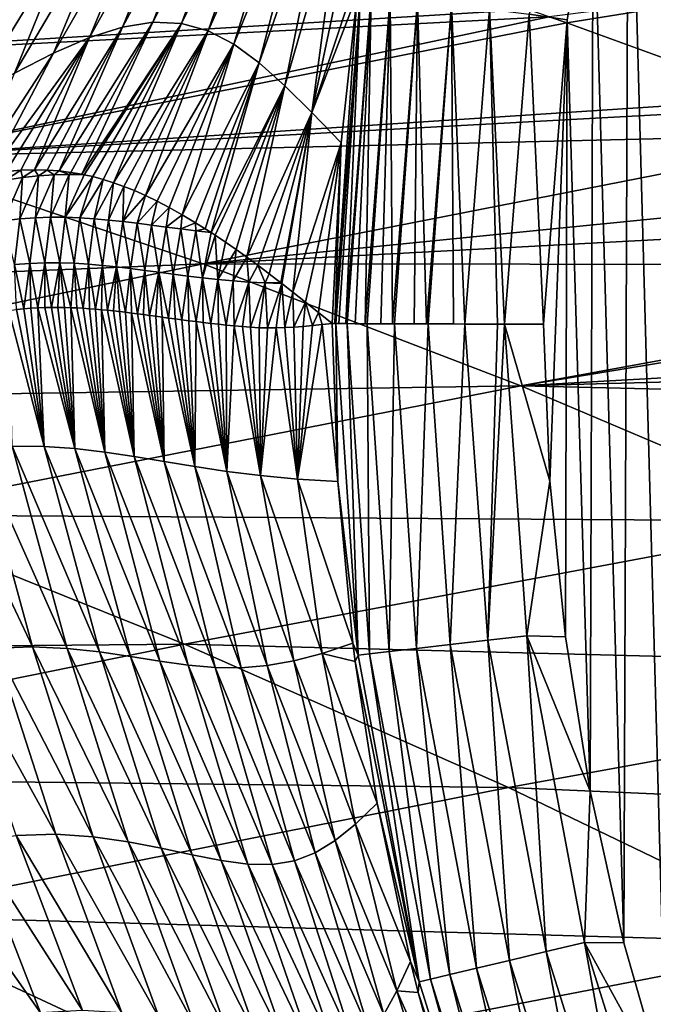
# Model space of a CAD drawing. Header units: metres. Extents: x -92 to 264, y -100 to 50.
# Tile 571 of 721: x 185.49 to 188.49, y 15.3 to 19.95. Entities that reach past the tile are written whole.
import ezdxf

# ---------------------------------------------------------------- set-up
doc = ezdxf.new("R2010")
doc.units = ezdxf.units.M
doc.layers.add('solid_21062050_01', color=7, linetype='CONTINUOUS')

msp = doc.modelspace()

# ---------------------------------------------------------------- linework, layer by layer
at = {"layer": 'solid_21062050_01'}
for points in [[(188.547287, 14.881874), (188.36734, 21.388601), (188.577286, 22.103117)], [(188.345901, 15.585432), (188.20108, 20.667492), (188.36734, 21.388601)], [(188.345901, 15.585432), (188.36734, 21.388601), (188.547287, 14.881874)], [(186.618347, 20.90155, 45.842186), (186.254791, 19.927977, 40.49622), (186.120438, 19.933109, 46.076424)], [(186.48201, 20.851561, 51.124161), (186.618347, 20.90155, 45.842186), (186.120438, 19.933109, 46.076424)], [(186.733261, 20.913023, 40.277367), (186.381134, 19.893011, 34.587746), (186.254791, 19.927977, 40.49622)], [(186.618347, 20.90155, 45.842186), (186.733261, 20.913023, 40.277367), (186.254791, 19.927977, 40.49622)], [(186.733261, 20.913023, 40.277367), (186.826492, 20.882294, 34.395172), (186.381134, 19.893011, 34.587746)], [(186.826492, 20.882294, 34.395172), (186.502426, 19.82984, 28.36487), (186.381134, 19.893011, 34.587746)], [(186.826492, 20.882294, 34.395172), (186.901062, 20.811296, 28.209461), (186.502426, 19.82984, 28.36487)], [(186.48201, 20.851561, 51.124161), (186.120438, 19.933109, 46.076424), (185.976151, 19.910063, 51.367722)], [(186.324982, 20.767456, 56.163952), (186.48201, 20.851561, 51.124161), (185.976151, 19.910063, 51.367722)], [(186.901062, 20.811296, 28.209461), (186.622131, 19.741854, 21.869871), (186.502426, 19.82984, 28.36487)], [(186.901062, 20.811296, 28.209461), (186.961639, 20.704645, 21.757076), (186.622131, 19.741854, 21.869871)], [(186.324982, 20.767456, 56.163952), (185.976151, 19.910063, 51.367722), (185.820114, 19.860861, 56.415329)], [(186.147964, 20.653635, 61.00222), (186.324982, 20.767456, 56.163952), (185.820114, 19.860861, 56.415329)], [(186.961639, 20.704645, 21.757076), (186.74382, 19.632593, 15.140623), (186.622131, 19.741854, 21.869871)], [(186.961639, 20.704645, 21.757076), (187.012924, 20.567083, 15.070528), (186.74382, 19.632593, 15.140623)], [(186.147964, 20.653635, 61.00222), (185.820114, 19.860861, 56.415329), (185.650558, 19.787523, 61.26445)], [(185.951477, 20.514454, 65.677864), (186.147964, 20.653635, 61.00222), (185.650558, 19.787523, 61.26445)], [(188.20108, 20.667492), (188.078934, 19.944092), (187.898178, 19.97146, 0.016852)], [(188.186493, 16.302036), (188.078934, 19.944092), (188.20108, 20.667492)], [(188.186493, 16.302036), (188.20108, 20.667492), (188.345901, 15.585432)], [(185.647614, 20.6304, 79.166626), (185.216797, 19.980898, 78.830719), (184.910339, 19.775606, 82.925835)], [(185.333984, 20.39488, 83.2397), (185.647614, 20.6304, 79.166626), (184.910339, 19.775606, 82.925835)], [(187.012924, 20.567083, 15.070528), (186.871582, 19.506577, 8.180588), (186.74382, 19.632593, 15.140623)], [(187.012924, 20.567083, 15.070528), (187.060135, 20.404207, 8.151551), (186.871582, 19.506577, 8.180588)], [(185.951477, 20.514454, 65.677864), (185.650558, 19.787523, 61.26445), (185.465332, 19.691996, 65.957581)], [(185.733414, 20.353689, 70.207298), (185.951477, 20.514454, 65.677864), (185.465332, 19.691996, 65.957581)], [(183.375427, 19.719519, 136.73468), (186.498962, 20.432919, 135.601074), (181.895737, 20.046913, 133.157913)], [(183.375427, 19.719519, 136.73468), (186.651291, 20.388449, 135.965698), (186.498962, 20.432919, 135.601074)], [(183.375427, 19.719519, 136.73468), (187.148163, 20.236988, 137.153961), (186.651291, 20.388449, 135.965698)], [(187.060135, 20.404207, 8.151551), (187.108459, 20.220497, 0.989182), (186.871582, 19.506577, 8.180588)], [(185.733414, 20.353689, 70.207298), (185.465332, 19.691996, 65.957581), (185.259338, 19.575508, 70.510826)], [(185.489838, 20.174713, 74.5914), (185.733414, 20.353689, 70.207298), (185.259338, 19.575508, 70.510826)], [(183.375427, 19.719519, 136.73468), (187.892395, 19.993696, 138.925323), (187.148163, 20.236988, 137.153961)], [(187.108459, 20.220497, 0.989182), (187.086166, 20.064489, 0.987416), (186.871582, 19.506577, 8.180588)], [(189.20813, 20.112938, 139.144821), (187.993256, 19.959232, 139.164856), (188.076401, 19.930557, 139.362259)], [(189.20813, 20.112938, 139.144821), (188.076401, 19.930557, 139.362259), (189.063828, 19.571321, 141.706161)], [(187.086166, 20.064489, 0.987416), (187.009247, 19.363302, 0.978705), (186.871582, 19.506577, 8.180588)], [(187.100723, 20.071655, 0.83609), (186.980377, 18.510235, 0.834242), (187.086166, 20.064489, 0.987416)], [(186.984604, 18.510166, 0.810785), (186.980377, 18.510235, 0.834242), (187.100723, 20.071655, 0.83609)], [(186.980377, 18.510235, 0.834242), (187.009247, 19.363302, 0.978705), (187.086166, 20.064489, 0.987416)], [(186.998428, 18.509939, 0.749486), (186.984604, 18.510166, 0.810785), (187.100723, 20.071655, 0.83609)], [(187.03154, 18.50972, 0.645367), (186.998428, 18.509939, 0.749486), (187.100723, 20.071655, 0.83609)], [(187.151337, 20.065168, 0.646539), (187.03154, 18.50972, 0.645367), (187.100723, 20.071655, 0.83609)], [(187.039124, 18.509699, 0.625974), (187.03154, 18.50972, 0.645367), (187.151337, 20.065168, 0.646539)], [(187.076233, 18.509628, 0.544652), (187.039124, 18.509699, 0.625974), (187.151337, 20.065168, 0.646539)], [(187.122986, 18.509567, 0.462972), (187.076233, 18.509628, 0.544652), (187.151337, 20.065168, 0.646539)], [(187.242218, 20.053841, 0.463469), (187.122986, 18.509567, 0.462972), (187.151337, 20.065168, 0.646539)], [(187.132385, 18.50955, 0.448497), (187.122986, 18.509567, 0.462972), (187.242218, 20.053841, 0.463469)], [(187.196823, 18.509422, 0.361639), (187.132385, 18.50955, 0.448497), (187.242218, 20.053841, 0.463469)], [(187.252701, 18.509279, 0.299722), (187.196823, 18.509422, 0.361639), (187.242218, 20.053841, 0.463469)], [(187.371292, 20.037785, 0.299669), (187.252701, 18.509279, 0.299722), (187.242218, 20.053841, 0.463469)], [(187.262115, 18.509251, 0.290242), (187.252701, 18.509279, 0.299722), (187.371292, 20.037785, 0.299669)], [(187.354355, 18.508919, 0.209313), (187.262115, 18.509251, 0.290242), (187.371292, 20.037785, 0.299669)], [(187.413528, 18.508671, 0.166854), (187.354355, 18.508919, 0.209313), (187.371292, 20.037785, 0.299669)], [(187.531326, 20.017693, 0.166514), (187.413528, 18.508671, 0.166854), (187.371292, 20.037785, 0.299669)], [(187.421417, 18.508636, 0.161667), (187.413528, 18.508671, 0.166854), (187.531326, 20.017693, 0.166514)], [(187.541321, 18.508101, 0.094929), (187.421417, 18.508636, 0.161667), (187.531326, 20.017693, 0.166514)], [(187.594299, 18.507866, 0.071882), (187.541321, 18.508101, 0.094929), (187.531326, 20.017693, 0.166514)], [(187.711166, 19.995001, 0.071483), (187.594299, 18.507866, 0.071882), (187.531326, 20.017693, 0.166514)], [(183.375427, 19.719519, 136.73468), (187.993256, 19.959232, 139.164856), (187.892395, 19.993696, 138.925323)], [(183.375427, 19.719519, 136.73468), (184.862762, 19.29702, 140.288559), (187.993256, 19.959232, 139.164856)], [(184.862762, 19.29702, 140.288559), (188.076401, 19.930557, 139.362259), (187.993256, 19.959232, 139.164856)], [(187.748749, 18.507221, 0.024018), (187.594299, 18.507866, 0.071882), (187.711166, 19.995001, 0.071483)], [(187.782669, 18.507093, 0.017063), (187.748749, 18.507221, 0.024018), (187.711166, 19.995001, 0.071483)], [(187.898178, 19.97146, 0.016852), (187.782669, 18.507093, 0.017063), (187.711166, 19.995001, 0.071483)], [(187.966629, 18.506527), (187.782669, 18.507093, 0.017063), (187.898178, 19.97146, 0.016852)], [(188.078934, 19.944092), (187.966629, 18.506527), (187.898178, 19.97146, 0.016852)], [(184.862762, 19.29702, 140.288559), (189.063828, 19.571321, 141.706161), (188.076401, 19.930557, 139.362259)], [(185.560928, 19.236334, 54.204613), (185.820114, 19.860861, 56.415329), (185.976151, 19.910063, 51.367722)], [(185.620636, 19.235113, 52.072411), (185.560928, 19.236334, 54.204613), (185.976151, 19.910063, 51.367722)], [(185.677505, 19.230944, 49.978958), (185.620636, 19.235113, 52.072411), (185.976151, 19.910063, 51.367722)], [(185.677505, 19.230944, 49.978958), (185.976151, 19.910063, 51.367722), (186.120438, 19.933109, 46.076424)], [(185.731949, 19.224255, 47.924313), (185.677505, 19.230944, 49.978958), (186.120438, 19.933109, 46.076424)], [(185.784546, 19.21516, 45.895027), (185.731949, 19.224255, 47.924313), (186.120438, 19.933109, 46.076424)], [(185.784546, 19.21516, 45.895027), (186.120438, 19.933109, 46.076424), (186.254791, 19.927977, 40.49622)], [(185.795654, 19.212927, 45.461704), (185.784546, 19.21516, 45.895027), (186.254791, 19.927977, 40.49622)], [(185.835587, 19.203941, 43.8909), (185.795654, 19.212927, 45.461704), (186.254791, 19.927977, 40.49622)], [(185.8853, 19.190657, 41.90847), (185.835587, 19.203941, 43.8909), (186.254791, 19.927977, 40.49622)], [(185.934326, 19.175354, 39.929218), (185.8853, 19.190657, 41.90847), (186.254791, 19.927977, 40.49622)], [(185.934326, 19.175354, 39.929218), (186.254791, 19.927977, 40.49622), (186.381134, 19.893011, 34.587746)], [(187.996155, 17.766424), (187.966629, 18.506527), (188.078934, 19.944092)], [(187.996155, 17.766424), (188.078934, 19.944092), (188.069687, 17.029999)], [(188.069687, 17.029999), (188.078934, 19.944092), (188.186493, 16.302036)], [(185.34993, 19.215731, 61.14072), (185.650558, 19.787523, 61.26445), (185.820114, 19.860861, 56.415329)], [(185.427124, 19.227734, 58.717632), (185.34993, 19.215731, 61.14072), (185.820114, 19.860861, 56.415329)], [(185.496674, 19.234148, 56.41946), (185.427124, 19.227734, 58.717632), (185.820114, 19.860861, 56.415329)], [(185.560928, 19.236334, 54.204613), (185.496674, 19.234148, 56.41946), (185.820114, 19.860861, 56.415329)], [(185.983429, 19.157862, 37.927628), (185.934326, 19.175354, 39.929218), (186.381134, 19.893011, 34.587746)], [(186.033524, 19.137823, 35.870304), (185.983429, 19.157862, 37.927628), (186.381134, 19.893011, 34.587746)], [(186.085632, 19.114834, 33.721828), (186.033524, 19.137823, 35.870304), (186.381134, 19.893011, 34.587746)], [(186.085632, 19.114834, 33.721828), (186.381134, 19.893011, 34.587746), (186.502426, 19.82984, 28.36487)], [(186.140045, 19.088469, 31.473463), (186.085632, 19.114834, 33.721828), (186.502426, 19.82984, 28.36487)], [(186.197205, 19.058542, 29.117239), (186.140045, 19.088469, 31.473463), (186.502426, 19.82984, 28.36487)], [(186.257721, 19.024405, 26.635065), (186.197205, 19.058542, 29.117239), (186.502426, 19.82984, 28.36487)], [(186.257721, 19.024405, 26.635065), (186.502426, 19.82984, 28.36487), (186.622131, 19.741854, 21.869871)], [(185.264999, 19.197317, 63.657814), (185.465332, 19.691996, 65.957581), (185.650558, 19.787523, 61.26445)], [(185.34993, 19.215731, 61.14072), (185.264999, 19.197317, 63.657814), (185.650558, 19.787523, 61.26445)], [(186.32222, 18.985935, 24.018795), (186.257721, 19.024405, 26.635065), (186.622131, 19.741854, 21.869871)], [(186.367294, 18.957617, 22.210741), (186.32222, 18.985935, 24.018795), (186.622131, 19.741854, 21.869871)], [(186.395172, 18.93976, 21.103685), (186.367294, 18.957617, 22.210741), (186.622131, 19.741854, 21.869871)], [(186.395172, 18.93976, 21.103685), (186.622131, 19.741854, 21.869871), (186.74382, 19.632593, 15.140623)], [(186.414551, 18.927223, 20.340452), (186.395172, 18.93976, 21.103685), (186.74382, 19.632593, 15.140623)], [(186.463516, 18.894737, 18.430666), (186.414551, 18.927223, 20.340452), (186.74382, 19.632593, 15.140623)], [(186.51329, 18.860184, 16.515982), (186.463516, 18.894737, 18.430666), (186.74382, 19.632593, 15.140623)], [(186.564377, 18.823952, 14.588161), (186.51329, 18.860184, 16.515982), (186.74382, 19.632593, 15.140623)], [(186.564377, 18.823952, 14.588161), (186.74382, 19.632593, 15.140623), (186.871582, 19.506577, 8.180588)], [(184.862762, 19.29702, 140.288559), (189.165894, 19.532352, 141.948013), (189.063828, 19.571321, 141.706161)], [(184.862762, 19.29702, 140.288559), (189.489456, 19.406891, 142.71286), (189.165894, 19.532352, 141.948013)], [(186.61673, 18.785698, 12.651863), (186.564377, 18.823952, 14.588161), (186.871582, 19.506577, 8.180588)], [(186.670181, 18.745285, 10.717785), (186.61673, 18.785698, 12.651863), (186.871582, 19.506577, 8.180588)], [(186.725128, 18.703268, 8.783538), (186.670181, 18.745285, 10.717785), (186.871582, 19.506577, 8.180588)], [(186.729507, 18.699886, 8.631876), (186.725128, 18.703268, 8.783538), (186.871582, 19.506577, 8.180588)], [(186.781876, 18.658785, 6.842844), (186.729507, 18.699886, 8.631876), (186.871582, 19.506577, 8.180588)], [(186.781876, 18.658785, 6.842844), (186.871582, 19.506577, 8.180588), (187.009247, 19.363302, 0.978705)], [(184.862762, 19.29702, 140.288559), (186.357391, 18.791882, 143.82843), (189.489456, 19.406891, 142.71286)], [(186.357391, 18.791882, 143.82843), (190.093918, 19.165491, 144.131592), (189.489456, 19.406891, 142.71286)], [(186.840866, 18.611391, 4.891948), (186.781876, 18.658785, 6.842844), (187.009247, 19.363302, 0.978705)], [(186.902466, 18.561813, 2.933016), (186.840866, 18.611391, 4.891948), (187.009247, 19.363302, 0.978705)], [(186.902466, 18.561813, 2.933016), (187.009247, 19.363302, 0.978705), (186.967117, 18.510395, 0.966253)], [(186.980377, 18.510235, 0.834242), (186.967117, 18.510395, 0.966253), (187.009247, 19.363302, 0.978705)], [(184.862762, 19.29702, 140.288559), (181.751373, 18.603123, 141.382111), (186.357391, 18.791882, 143.82843)], [(185.423965, 19.186762, 58.152355), (185.427124, 19.227734, 58.717632), (185.496674, 19.234148, 56.41946)], [(185.503281, 19.199495, 55.614738), (185.423965, 19.186762, 58.152355), (185.496674, 19.234148, 56.41946)], [(185.491135, 19.004211, 53.838932), (185.503281, 19.199495, 55.614738), (185.579468, 19.207857, 53.077015)], [(185.564728, 19.00997, 51.320606), (185.491135, 19.004211, 53.838932), (185.579468, 19.207857, 53.077015)], [(185.503281, 19.199495, 55.614738), (185.496674, 19.234148, 56.41946), (185.560928, 19.236334, 54.204613)], [(185.579468, 19.207857, 53.077015), (185.503281, 19.199495, 55.614738), (185.560928, 19.236334, 54.204613)], [(185.579468, 19.207857, 53.077015), (185.560928, 19.236334, 54.204613), (185.620636, 19.235113, 52.072411)], [(185.564728, 19.00997, 51.320606), (185.579468, 19.207857, 53.077015), (185.653183, 19.212515, 50.5392)], [(185.636261, 19.012499, 48.802162), (185.564728, 19.00997, 51.320606), (185.653183, 19.212515, 50.5392)], [(185.653183, 19.212515, 50.5392), (185.579468, 19.207857, 53.077015), (185.620636, 19.235113, 52.072411)], [(185.653183, 19.212515, 50.5392), (185.620636, 19.235113, 52.072411), (185.677505, 19.230944, 49.978958)], [(185.636261, 19.012499, 48.802162), (185.653183, 19.212515, 50.5392), (185.725067, 19.214037, 48.00132)], [(185.706238, 19.012278, 46.283627), (185.636261, 19.012499, 48.802162), (185.725067, 19.214037, 48.00132)], [(185.725067, 19.214037, 48.00132), (185.653183, 19.212515, 50.5392), (185.677505, 19.230944, 49.978958)], [(185.725067, 19.214037, 48.00132), (185.677505, 19.230944, 49.978958), (185.731949, 19.224255, 47.924313)], [(185.706238, 19.012278, 46.283627), (185.725067, 19.214037, 48.00132), (185.795654, 19.212927, 45.461704)], [(185.706238, 19.012278, 46.283627), (185.795654, 19.212927, 45.461704), (185.835587, 19.203941, 43.8909)], [(185.725067, 19.214037, 48.00132), (185.731949, 19.224255, 47.924313), (185.784546, 19.21516, 45.895027)], [(185.725067, 19.214037, 48.00132), (185.784546, 19.21516, 45.895027), (185.795654, 19.212927, 45.461704)], [(185.414886, 18.994638, 56.357105), (185.423965, 19.186762, 58.152355), (185.503281, 19.199495, 55.614738)], [(185.491135, 19.004211, 53.838932), (185.414886, 18.994638, 56.357105), (185.503281, 19.199495, 55.614738)], [(185.77507, 19.009714, 43.765022), (185.706238, 19.012278, 46.283627), (185.835587, 19.203941, 43.8909)], [(185.77507, 19.009714, 43.765022), (185.835587, 19.203941, 43.8909), (185.8853, 19.190657, 41.90847)], [(185.843109, 19.005211, 41.246368), (185.77507, 19.009714, 43.765022), (185.8853, 19.190657, 41.90847)], [(185.843109, 19.005211, 41.246368), (185.8853, 19.190657, 41.90847), (185.934326, 19.175354, 39.929218)], [(185.910736, 18.999163, 38.727676), (185.843109, 19.005211, 41.246368), (185.934326, 19.175354, 39.929218)], [(185.910736, 18.999163, 38.727676), (185.934326, 19.175354, 39.929218), (185.983429, 19.157862, 37.927628)], [(186.357391, 18.791882, 143.82843), (190.46846, 19.011034, 145.00708), (190.093918, 19.165491, 144.131592)], [(185.978256, 18.991936, 36.208961), (185.910736, 18.999163, 38.727676), (185.983429, 19.157862, 37.927628)], [(185.978256, 18.991936, 36.208961), (185.983429, 19.157862, 37.927628), (186.033524, 19.137823, 35.870304)], [(185.978256, 18.991936, 36.208961), (186.033524, 19.137823, 35.870304), (186.085632, 19.114834, 33.721828)], [(186.045944, 18.983843, 33.690231), (185.978256, 18.991936, 36.208961), (186.085632, 19.114834, 33.721828)], [(186.045944, 18.983843, 33.690231), (186.085632, 19.114834, 33.721828), (186.140045, 19.088469, 31.473463)], [(186.114075, 18.975166, 31.171497), (186.045944, 18.983843, 33.690231), (186.140045, 19.088469, 31.473463)], [(186.114075, 18.975166, 31.171497), (186.140045, 19.088469, 31.473463), (186.197205, 19.058542, 29.117239)], [(186.182892, 18.966154, 28.652765), (186.114075, 18.975166, 31.171497), (186.197205, 19.058542, 29.117239)], [(186.182892, 18.966154, 28.652765), (186.197205, 19.058542, 29.117239), (186.257721, 19.024405, 26.635065)], [(186.252655, 18.957035, 26.134048), (186.182892, 18.966154, 28.652765), (186.257721, 19.024405, 26.635065)], [(186.252655, 18.957035, 26.134048), (186.257721, 19.024405, 26.635065), (186.32222, 18.985935, 24.018795)], [(185.465607, 18.788612, 53.925495), (185.414886, 18.994638, 56.357105), (185.491135, 19.004211, 53.838932)], [(185.538956, 18.794518, 51.409702), (185.465607, 18.788612, 53.925495), (185.491135, 19.004211, 53.838932)], [(185.538956, 18.794518, 51.409702), (185.491135, 19.004211, 53.838932), (185.564728, 19.00997, 51.320606)], [(185.610168, 18.797186, 48.893749), (185.538956, 18.794518, 51.409702), (185.564728, 19.00997, 51.320606)], [(185.610168, 18.797186, 48.893749), (185.564728, 19.00997, 51.320606), (185.636261, 19.012499, 48.802162)], [(185.679703, 18.797106, 46.377678), (185.610168, 18.797186, 48.893749), (185.636261, 19.012499, 48.802162)], [(185.679703, 18.797106, 46.377678), (185.636261, 19.012499, 48.802162), (185.706238, 19.012278, 46.283627)], [(185.747971, 18.794687, 43.8615), (185.679703, 18.797106, 46.377678), (185.706238, 19.012278, 46.283627)], [(185.747971, 18.794687, 43.8615), (185.706238, 19.012278, 46.283627), (185.77507, 19.009714, 43.765022)], [(185.815308, 18.790333, 41.345238), (185.747971, 18.794687, 43.8615), (185.77507, 19.009714, 43.765022)], [(185.815308, 18.790333, 41.345238), (185.77507, 19.009714, 43.765022), (185.843109, 19.005211, 41.246368)], [(185.88205, 18.784443, 38.828907), (185.815308, 18.790333, 41.345238), (185.843109, 19.005211, 41.246368)], [(185.88205, 18.784443, 38.828907), (185.843109, 19.005211, 41.246368), (185.910736, 18.999163, 38.727676)], [(185.948502, 18.777388, 36.312527), (185.88205, 18.784443, 38.828907), (185.910736, 18.999163, 38.727676)], [(185.948502, 18.777388, 36.312527), (185.910736, 18.999163, 38.727676), (185.978256, 18.991936, 36.208961)], [(186.014923, 18.769487, 33.796101), (185.948502, 18.777388, 36.312527), (185.978256, 18.991936, 36.208961)], [(186.014923, 18.769487, 33.796101), (185.978256, 18.991936, 36.208961), (186.045944, 18.983843, 33.690231)], [(186.081543, 18.761028, 31.279642), (186.014923, 18.769487, 33.796101), (186.045944, 18.983843, 33.690231)], [(186.081543, 18.761028, 31.279642), (186.045944, 18.983843, 33.690231), (186.114075, 18.975166, 31.171497)], [(186.148636, 18.752264, 28.763159), (186.081543, 18.761028, 31.279642), (186.114075, 18.975166, 31.171497)], [(186.148636, 18.752264, 28.763159), (186.114075, 18.975166, 31.171497), (186.182892, 18.966154, 28.652765)], [(186.323578, 18.948023, 23.615351), (186.252655, 18.957035, 26.134048), (186.32222, 18.985935, 24.018795)], [(186.323578, 18.948023, 23.615351), (186.32222, 18.985935, 24.018795), (186.367294, 18.957617, 22.210741)], [(186.357391, 18.791882, 143.82843), (190.990738, 18.787867, 146.232773), (190.46846, 19.011034, 145.00708)], [(186.216431, 18.743433, 26.246662), (186.148636, 18.752264, 28.763159), (186.182892, 18.966154, 28.652765)], [(186.216431, 18.743433, 26.246662), (186.182892, 18.966154, 28.652765), (186.252655, 18.957035, 26.134048)], [(186.285156, 18.734751, 23.730158), (186.216431, 18.743433, 26.246662), (186.252655, 18.957035, 26.134048)], [(186.285156, 18.734751, 23.730158), (186.252655, 18.957035, 26.134048), (186.323578, 18.948023, 23.615351)], [(186.355042, 18.726412, 21.213659), (186.285156, 18.734751, 23.730158), (186.323578, 18.948023, 23.615351)], [(186.323578, 18.948023, 23.615351), (186.367294, 18.957617, 22.210741), (186.395172, 18.93976, 21.103685)], [(186.355042, 18.726412, 21.213659), (186.323578, 18.948023, 23.615351), (186.395172, 18.93976, 21.103685)], [(186.355042, 18.726412, 21.213659), (186.395172, 18.93976, 21.103685), (186.414551, 18.927223, 20.340452)], [(186.426285, 18.718624, 18.697176), (186.355042, 18.726412, 21.213659), (186.414551, 18.927223, 20.340452)], [(186.426285, 18.718624, 18.697176), (186.414551, 18.927223, 20.340452), (186.463516, 18.894737, 18.430666)], [(186.426285, 18.718624, 18.697176), (186.463516, 18.894737, 18.430666), (186.51329, 18.860184, 16.515982)], [(186.49913, 18.711678, 16.180719), (186.426285, 18.718624, 18.697176), (186.51329, 18.860184, 16.515982)], [(186.49913, 18.711678, 16.180719), (186.51329, 18.860184, 16.515982), (186.564377, 18.823952, 14.588161)], [(181.751373, 18.603123, 141.382111), (183.239975, 18.145252, 144.921967), (186.357391, 18.791882, 143.82843)], [(186.357391, 18.791882, 143.82843), (183.239975, 18.145252, 144.921967), (187.859222, 18.215357, 147.363327)], [(185.538956, 18.794518, 51.409702), (185.509689, 18.579573, 53.229378), (185.465607, 18.788612, 53.925495)], [(185.465607, 18.788612, 53.925495), (185.509689, 18.579573, 53.229378), (185.475128, 18.576109, 54.400528)], [(185.538956, 18.794518, 51.409702), (185.543488, 18.582247, 52.066448), (185.509689, 18.579573, 53.229378)], [(185.610168, 18.797186, 48.893749), (185.576431, 18.584223, 50.915401), (185.538956, 18.794518, 51.409702)], [(185.538956, 18.794518, 51.409702), (185.576431, 18.584223, 50.915401), (185.543488, 18.582247, 52.066448)], [(185.610168, 18.797186, 48.893749), (185.608658, 18.58551, 49.773987), (185.576431, 18.584223, 50.915401)], [(185.610168, 18.797186, 48.893749), (185.640274, 18.586189, 48.640991), (185.608658, 18.58551, 49.773987)], [(185.679703, 18.797106, 46.377678), (185.640274, 18.586189, 48.640991), (185.610168, 18.797186, 48.893749)], [(185.679703, 18.797106, 46.377678), (185.67131, 18.586336, 47.515537), (185.640274, 18.586189, 48.640991)], [(185.679703, 18.797106, 46.377678), (185.701767, 18.585976, 46.399967), (185.67131, 18.586336, 47.515537)], [(185.679703, 18.797106, 46.377678), (185.73175, 18.585154, 45.292305), (185.701767, 18.585976, 46.399967)], [(185.747971, 18.794687, 43.8615), (185.73175, 18.585154, 45.292305), (185.679703, 18.797106, 46.377678)], [(185.747971, 18.794687, 43.8615), (185.761368, 18.583927, 44.188686), (185.73175, 18.585154, 45.292305)], [(185.747971, 18.794687, 43.8615), (185.79071, 18.582325, 43.087597), (185.761368, 18.583927, 44.188686)], [(185.815308, 18.790333, 41.345238), (185.79071, 18.582325, 43.087597), (185.747971, 18.794687, 43.8615)], [(185.815308, 18.790333, 41.345238), (185.819763, 18.580362, 41.991302), (185.79071, 18.582325, 43.087597)], [(185.815308, 18.790333, 41.345238), (185.848557, 18.578098, 40.898052), (185.819763, 18.580362, 41.991302)], [(185.88205, 18.784443, 38.828907), (185.848557, 18.578098, 40.898052), (185.815308, 18.790333, 41.345238)], [(186.357391, 18.791882, 143.82843), (187.859222, 18.215357, 147.363327), (190.990738, 18.787867, 146.232773)], [(186.573776, 18.705933, 13.664299), (186.49913, 18.711678, 16.180719), (186.564377, 18.823952, 14.588161)], [(186.573776, 18.705933, 13.664299), (186.564377, 18.823952, 14.588161), (186.61673, 18.785698, 12.651863)], [(187.859222, 18.215357, 147.363327), (191.086258, 18.746191, 146.457153), (190.990738, 18.787867, 146.232773)], [(185.88205, 18.784443, 38.828907), (185.877197, 18.575577, 39.80616), (185.848557, 18.578098, 40.898052)], [(185.88205, 18.784443, 38.828907), (185.90564, 18.572805, 38.717487), (185.877197, 18.575577, 39.80616)], [(185.948502, 18.777388, 36.312527), (185.90564, 18.572805, 38.717487), (185.88205, 18.784443, 38.828907)], [(185.948502, 18.777388, 36.312527), (185.933945, 18.569815, 37.630814), (185.90564, 18.572805, 38.717487)], [(185.948502, 18.777388, 36.312527), (185.962204, 18.566643, 36.543495), (185.933945, 18.569815, 37.630814)], [(185.948502, 18.777388, 36.312527), (185.990387, 18.563311, 35.457165), (185.962204, 18.566643, 36.543495)], [(186.014923, 18.769487, 33.796101), (185.990387, 18.563311, 35.457165), (185.948502, 18.777388, 36.312527)], [(186.014923, 18.769487, 33.796101), (186.018478, 18.559824, 34.373306), (185.990387, 18.563311, 35.457165)], [(186.014923, 18.769487, 33.796101), (186.046738, 18.55621, 33.282681), (186.018478, 18.559824, 34.373306)], [(186.081543, 18.761028, 31.279642), (186.046738, 18.55621, 33.282681), (186.014923, 18.769487, 33.796101)], [(186.081543, 18.761028, 31.279642), (186.075394, 18.552473, 32.176796), (186.046738, 18.55621, 33.282681)], [(186.081543, 18.761028, 31.279642), (186.104324, 18.548594, 31.061394), (186.075394, 18.552473, 32.176796)], [(186.148636, 18.752264, 28.763159), (186.104324, 18.548594, 31.061394), (186.081543, 18.761028, 31.279642)], [(186.148636, 18.752264, 28.763159), (186.133652, 18.544603, 29.93318), (186.104324, 18.548594, 31.061394)], [(186.148636, 18.752264, 28.763159), (186.163589, 18.540545, 28.784601), (186.133652, 18.544603, 29.93318)], [(186.148636, 18.752264, 28.763159), (186.194229, 18.536388, 27.612396), (186.163589, 18.540545, 28.784601)], [(186.216431, 18.743433, 26.246662), (186.194229, 18.536388, 27.612396), (186.148636, 18.752264, 28.763159)], [(186.216431, 18.743433, 26.246662), (186.22554, 18.53211, 26.419998), (186.194229, 18.536388, 27.612396)], [(186.216431, 18.743433, 26.246662), (186.257553, 18.527811, 25.20668), (186.22554, 18.53211, 26.419998)], [(186.285156, 18.734751, 23.730158), (186.257553, 18.527811, 25.20668), (186.216431, 18.743433, 26.246662)], [(186.650467, 18.701765, 11.14793), (186.573776, 18.705933, 13.664299), (186.61673, 18.785698, 12.651863)], [(186.650467, 18.701765, 11.14793), (186.61673, 18.785698, 12.651863), (186.670181, 18.745285, 10.717785)], [(186.650467, 18.701765, 11.14793), (186.670181, 18.745285, 10.717785), (186.725128, 18.703268, 8.783538)], [(187.859222, 18.215357, 147.363327), (191.782272, 18.436516, 148.086838), (191.086258, 18.746191, 146.457153)], [(186.285156, 18.734751, 23.730158), (186.290329, 18.523561, 23.971512), (186.257553, 18.527811, 25.20668)], [(186.285156, 18.734751, 23.730158), (186.323944, 18.519239, 22.713573), (186.290329, 18.523561, 23.971512)], [(186.355042, 18.726412, 21.213659), (186.323944, 18.519239, 22.713573), (186.285156, 18.734751, 23.730158)], [(186.355042, 18.726412, 21.213659), (186.358368, 18.51494, 21.434639), (186.323944, 18.519239, 22.713573)], [(186.355042, 18.726412, 21.213659), (186.393585, 18.510809, 20.137009), (186.358368, 18.51494, 21.434639)], [(186.426285, 18.718624, 18.697176), (186.393585, 18.510809, 20.137009), (186.355042, 18.726412, 21.213659)], [(186.426285, 18.718624, 18.697176), (186.429703, 18.506767, 18.818142), (186.393585, 18.510809, 20.137009)], [(186.426285, 18.718624, 18.697176), (186.466797, 18.502756, 17.478081), (186.429703, 18.506767, 18.818142)], [(186.49913, 18.711678, 16.180719), (186.466797, 18.502756, 17.478081), (186.426285, 18.718624, 18.697176)], [(186.49913, 18.711678, 16.180719), (186.504593, 18.499079, 16.126385), (186.466797, 18.502756, 17.478081)], [(186.573776, 18.705933, 13.664299), (186.504593, 18.499079, 16.126385), (186.49913, 18.711678, 16.180719)], [(186.573776, 18.705933, 13.664299), (186.542908, 18.495934, 14.771135), (186.504593, 18.499079, 16.126385)], [(186.573776, 18.705933, 13.664299), (186.58197, 18.492916, 13.407578), (186.542908, 18.495934, 14.771135)], [(186.650467, 18.701765, 11.14793), (186.58197, 18.492916, 13.407578), (186.573776, 18.705933, 13.664299)], [(186.650467, 18.701765, 11.14793), (186.621735, 18.490517, 12.037345), (186.58197, 18.492916, 13.407578)], [(186.650467, 18.701765, 11.14793), (186.662048, 18.489399, 10.664534), (186.621735, 18.490517, 12.037345)], [(186.650467, 18.701765, 11.14793), (186.725128, 18.703268, 8.783538), (186.729507, 18.699886, 8.631876)], [(186.650467, 18.701765, 11.14793), (186.729507, 18.699886, 8.631876), (186.662048, 18.489399, 10.664534)], [(186.729507, 18.699886, 8.631876), (186.702927, 18.489773, 9.291201), (186.662048, 18.489399, 10.664534)], [(186.729507, 18.699886, 8.631876), (186.744522, 18.491249, 7.915367), (186.702927, 18.489773, 9.291201)], [(186.781876, 18.658785, 6.842844), (186.744522, 18.491249, 7.915367), (186.729507, 18.699886, 8.631876)], [(186.781876, 18.658785, 6.842844), (186.786972, 18.493641, 6.535464), (186.744522, 18.491249, 7.915367)], [(186.840866, 18.611391, 4.891948), (186.786972, 18.493641, 6.535464), (186.781876, 18.658785, 6.842844)], [(186.840866, 18.611391, 4.891948), (186.830399, 18.496786, 5.150126), (186.786972, 18.493641, 6.535464)], [(186.840866, 18.611391, 4.891948), (186.874847, 18.500664, 3.759993), (186.830399, 18.496786, 5.150126)], [(186.902466, 18.561813, 2.933016), (186.874847, 18.500664, 3.759993), (186.840866, 18.611391, 4.891948)], [(185.43988, 18.57173, 55.574432), (185.475128, 18.576109, 54.400528), (185.606018, 17.930281, 55.103306)], [(185.43988, 18.57173, 55.574432), (185.606018, 17.930281, 55.103306), (185.454926, 17.930387, 59.76545)], [(185.475128, 18.576109, 54.400528), (185.509689, 18.579573, 53.229378), (185.606018, 17.930281, 55.103306)], [(185.509689, 18.579573, 53.229378), (185.543488, 18.582247, 52.066448), (185.606018, 17.930281, 55.103306)], [(185.543488, 18.582247, 52.066448), (185.576431, 18.584223, 50.915401), (185.606018, 17.930281, 55.103306)], [(185.576431, 18.584223, 50.915401), (185.608658, 18.58551, 49.773987), (185.750931, 17.920406, 50.240761)], [(185.576431, 18.584223, 50.915401), (185.750931, 17.920406, 50.240761), (185.606018, 17.930281, 55.103306)], [(185.608658, 18.58551, 49.773987), (185.640274, 18.586189, 48.640991), (185.750931, 17.920406, 50.240761)], [(185.640274, 18.586189, 48.640991), (185.67131, 18.586336, 47.515537), (185.750931, 17.920406, 50.240761)], [(185.67131, 18.586336, 47.515537), (185.701767, 18.585976, 46.399967), (185.750931, 17.920406, 50.240761)], [(185.701767, 18.585976, 46.399967), (185.73175, 18.585154, 45.292305), (185.750931, 17.920406, 50.240761)], [(185.73175, 18.585154, 45.292305), (185.892273, 17.903385, 45.148582), (185.750931, 17.920406, 50.240761)], [(185.73175, 18.585154, 45.292305), (185.761368, 18.583927, 44.188686), (185.892273, 17.903385, 45.148582)], [(185.761368, 18.583927, 44.188686), (185.79071, 18.582325, 43.087597), (185.892273, 17.903385, 45.148582)], [(185.79071, 18.582325, 43.087597), (185.819763, 18.580362, 41.991302), (185.892273, 17.903385, 45.148582)], [(185.819763, 18.580362, 41.991302), (185.848557, 18.578098, 40.898052), (185.892273, 17.903385, 45.148582)], [(185.848557, 18.578098, 40.898052), (185.877197, 18.575577, 39.80616), (185.892273, 17.903385, 45.148582)], [(185.877197, 18.575577, 39.80616), (186.032349, 17.881727, 39.789639), (185.892273, 17.903385, 45.148582)], [(185.877197, 18.575577, 39.80616), (185.90564, 18.572805, 38.717487), (186.032349, 17.881727, 39.789639)], [(185.90564, 18.572805, 38.717487), (185.933945, 18.569815, 37.630814), (186.032349, 17.881727, 39.789639)], [(185.933945, 18.569815, 37.630814), (185.962204, 18.566643, 36.543495), (186.032349, 17.881727, 39.789639)], [(185.962204, 18.566643, 36.543495), (185.990387, 18.563311, 35.457165), (186.032349, 17.881727, 39.789639)], [(185.990387, 18.563311, 35.457165), (186.018478, 18.559824, 34.373306), (186.032349, 17.881727, 39.789639)], [(186.018478, 18.559824, 34.373306), (186.173462, 17.857937, 34.126698), (186.032349, 17.881727, 39.789639)], [(186.018478, 18.559824, 34.373306), (186.046738, 18.55621, 33.282681), (186.173462, 17.857937, 34.126698)], [(186.046738, 18.55621, 33.282681), (186.075394, 18.552473, 32.176796), (186.173462, 17.857937, 34.126698)], [(186.902466, 18.561813, 2.933016), (186.920395, 18.505222, 2.365348), (186.874847, 18.500664, 3.759993)], [(186.902466, 18.561813, 2.933016), (186.967117, 18.510395, 0.966253), (186.920395, 18.505222, 2.365348)], [(186.075394, 18.552473, 32.176796), (186.104324, 18.548594, 31.061394), (186.173462, 17.857937, 34.126698)], [(186.104324, 18.548594, 31.061394), (186.133652, 18.544603, 29.93318), (186.173462, 17.857937, 34.126698)], [(186.133652, 18.544603, 29.93318), (186.163589, 18.540545, 28.784601), (186.173462, 17.857937, 34.126698)], [(186.163589, 18.540545, 28.784601), (186.317993, 17.834347, 28.127983), (186.173462, 17.857937, 34.126698)], [(186.163589, 18.540545, 28.784601), (186.194229, 18.536388, 27.612396), (186.317993, 17.834347, 28.127983)], [(186.194229, 18.536388, 27.612396), (186.22554, 18.53211, 26.419998), (186.317993, 17.834347, 28.127983)], [(186.22554, 18.53211, 26.419998), (186.257553, 18.527811, 25.20668), (186.317993, 17.834347, 28.127983)], [(186.257553, 18.527811, 25.20668), (186.290329, 18.523561, 23.971512), (186.317993, 17.834347, 28.127983)], [(186.290329, 18.523561, 23.971512), (186.323944, 18.519239, 22.713573), (186.317993, 17.834347, 28.127983)], [(186.323944, 18.519239, 22.713573), (186.468903, 17.812094, 21.799618), (186.317993, 17.834347, 28.127983)], [(186.323944, 18.519239, 22.713573), (186.358368, 18.51494, 21.434639), (186.468903, 17.812094, 21.799618)], [(186.358368, 18.51494, 21.434639), (186.393585, 18.510809, 20.137009), (186.468903, 17.812094, 21.799618)], [(186.393585, 18.510809, 20.137009), (186.429703, 18.506767, 18.818142), (186.468903, 17.812094, 21.799618)], [(186.920395, 18.505222, 2.365348), (186.967117, 18.510395, 0.966253), (186.994415, 17.764259, 0.972992)], [(186.984604, 18.510166, 0.810785), (186.994415, 17.764259, 0.972992), (186.967117, 18.510395, 0.966253)], [(186.984604, 18.510166, 0.810785), (186.967117, 18.510395, 0.966253), (186.980377, 18.510235, 0.834242)], [(187.090317, 16.944139, 0.812403), (186.994415, 17.764259, 0.972992), (186.984604, 18.510166, 0.810785)], [(187.03154, 18.50972, 0.645367), (186.984604, 18.510166, 0.810785), (186.998428, 18.509939, 0.749486)], [(187.039124, 18.509699, 0.625974), (186.984604, 18.510166, 0.810785), (187.03154, 18.50972, 0.645367)], [(187.090317, 16.944139, 0.812403), (186.984604, 18.510166, 0.810785), (187.039124, 18.509699, 0.625974)], [(187.122986, 18.509567, 0.462972), (187.039124, 18.509699, 0.625974), (187.076233, 18.509628, 0.544652)], [(187.132385, 18.50955, 0.448497), (187.039124, 18.509699, 0.625974), (187.122986, 18.509567, 0.462972)], [(187.144348, 16.950241, 0.627105), (187.039124, 18.509699, 0.625974), (187.132385, 18.50955, 0.448497)], [(187.144348, 16.950241, 0.627105), (187.090317, 16.944139, 0.812403), (187.039124, 18.509699, 0.625974)], [(187.252701, 18.509279, 0.299722), (187.132385, 18.50955, 0.448497), (187.196823, 18.509422, 0.361639)], [(187.262115, 18.509251, 0.290242), (187.132385, 18.50955, 0.448497), (187.252701, 18.509279, 0.299722)], [(187.237091, 16.961018, 0.449018), (187.132385, 18.50955, 0.448497), (187.262115, 18.509251, 0.290242)], [(187.144348, 16.950241, 0.627105), (187.132385, 18.50955, 0.448497), (187.237091, 16.961018, 0.449018)], [(187.237091, 16.961018, 0.449018), (187.262115, 18.509251, 0.290242), (187.366348, 16.976038, 0.29021)], [(187.413528, 18.508671, 0.166854), (187.262115, 18.509251, 0.290242), (187.354355, 18.508919, 0.209313)], [(187.421417, 18.508636, 0.161667), (187.262115, 18.509251, 0.290242), (187.413528, 18.508671, 0.166854)], [(187.366348, 16.976038, 0.29021), (187.262115, 18.509251, 0.290242), (187.421417, 18.508636, 0.161667)], [(187.366348, 16.976038, 0.29021), (187.421417, 18.508636, 0.161667), (187.525101, 16.994312, 0.161324)], [(187.594299, 18.507866, 0.071882), (187.421417, 18.508636, 0.161667), (187.541321, 18.508101, 0.094929)], [(187.525101, 16.994312, 0.161324), (187.421417, 18.508636, 0.161667), (187.594299, 18.507866, 0.071882)], [(187.525101, 16.994312, 0.161324), (187.594299, 18.507866, 0.071882), (187.702713, 17.01466, 0.069336)], [(187.702713, 17.01466, 0.069336), (187.594299, 18.507866, 0.071882), (187.748749, 18.507221, 0.024018)], [(186.429703, 18.506767, 18.818142), (186.466797, 18.502756, 17.478081), (186.468903, 17.812094, 21.799618)], [(186.466797, 18.502756, 17.478081), (186.504593, 18.499079, 16.126385), (186.468903, 17.812094, 21.799618)], [(186.504593, 18.499079, 16.126385), (186.629456, 17.791813, 15.163525), (186.468903, 17.812094, 21.799618)], [(186.504593, 18.499079, 16.126385), (186.542908, 18.495934, 14.771135), (186.629456, 17.791813, 15.163525)], [(186.542908, 18.495934, 14.771135), (186.58197, 18.492916, 13.407578), (186.629456, 17.791813, 15.163525)], [(186.58197, 18.492916, 13.407578), (186.621735, 18.490517, 12.037345), (186.629456, 17.791813, 15.163525)], [(186.621735, 18.490517, 12.037345), (186.662048, 18.489399, 10.664534), (186.629456, 17.791813, 15.163525)], [(186.702927, 18.489773, 9.291201), (186.803253, 17.774897, 8.226458), (186.629456, 17.791813, 15.163525)], [(186.662048, 18.489399, 10.664534), (186.702927, 18.489773, 9.291201), (186.629456, 17.791813, 15.163525)], [(186.702927, 18.489773, 9.291201), (186.744522, 18.491249, 7.915367), (186.803253, 17.774897, 8.226458)], [(186.744522, 18.491249, 7.915367), (186.786972, 18.493641, 6.535464), (186.803253, 17.774897, 8.226458)], [(186.786972, 18.493641, 6.535464), (186.830399, 18.496786, 5.150126), (186.803253, 17.774897, 8.226458)], [(186.920395, 18.505222, 2.365348), (186.994415, 17.764259, 0.972992), (186.803253, 17.774897, 8.226458)], [(186.874847, 18.500664, 3.759993), (186.920395, 18.505222, 2.365348), (186.803253, 17.774897, 8.226458)], [(186.830399, 18.496786, 5.150126), (186.874847, 18.500664, 3.759993), (186.803253, 17.774897, 8.226458)], [(187.702713, 17.01466, 0.069336), (187.748749, 18.507221, 0.024018), (187.782669, 18.507093, 0.017063)], [(187.702713, 17.01466, 0.069336), (187.782669, 18.507093, 0.017063), (187.887177, 17.035841, 0.016375)], [(187.996155, 17.766424), (187.782669, 18.507093, 0.017063), (187.966629, 18.506527)], [(187.887177, 17.035841, 0.016375), (187.782669, 18.507093, 0.017063), (187.996155, 17.766424)], [(187.859222, 18.215357, 147.363327), (192.024811, 18.326424, 148.651672), (191.782272, 18.436516, 148.086838)], [(187.859222, 18.215357, 147.363327), (192.49736, 18.107662, 149.752609), (192.024811, 18.326424, 148.651672)], [(183.239975, 18.145252, 144.921967), (184.745438, 17.606462, 148.477646), (187.859222, 18.215357, 147.363327)], [(187.859222, 18.215357, 147.363327), (184.745438, 17.606462, 148.477646), (189.367493, 17.576674, 150.898621)], [(187.859222, 18.215357, 147.363327), (189.367493, 17.576674, 150.898621), (192.49736, 18.107662, 149.752609)], [(185.121506, 17.889959, 68.548813), (185.294495, 17.917896, 64.242615), (185.551407, 16.983006, 64.2342)], [(185.294495, 17.917896, 64.242615), (185.454926, 17.930387, 59.76545), (185.714737, 16.975916, 59.761292)], [(185.294495, 17.917896, 64.242615), (185.714737, 16.975916, 59.761292), (185.551407, 16.983006, 64.2342)], [(185.454926, 17.930387, 59.76545), (185.868439, 16.959543, 55.099205), (185.714737, 16.975916, 59.761292)], [(185.454926, 17.930387, 59.76545), (185.606018, 17.930281, 55.103306), (185.868439, 16.959543, 55.099205)], [(185.606018, 17.930281, 55.103306), (186.014175, 16.938194, 50.233253), (185.868439, 16.959543, 55.099205)], [(185.606018, 17.930281, 55.103306), (185.750931, 17.920406, 50.240761), (186.014175, 16.938194, 50.233253)], [(185.750931, 17.920406, 50.240761), (186.153122, 16.915995, 45.135921), (186.014175, 16.938194, 50.233253)], [(185.750931, 17.920406, 50.240761), (185.892273, 17.903385, 45.148582), (186.153122, 16.915995, 45.135921)], [(185.892273, 17.903385, 45.148582), (186.286118, 16.896975, 39.772324), (186.153122, 16.915995, 45.135921)], [(185.892273, 17.903385, 45.148582), (186.032349, 17.881727, 39.789639), (186.286118, 16.896975, 39.772324)], [(185.121506, 17.889959, 68.548813), (185.551407, 16.983006, 64.2342), (185.376709, 16.976498, 68.531319)], [(186.032349, 17.881727, 39.789639), (186.414001, 16.88516, 34.107494), (186.286118, 16.896975, 39.772324)], [(186.032349, 17.881727, 39.789639), (186.173462, 17.857937, 34.126698), (186.414001, 16.88516, 34.107494)], [(186.173462, 17.857937, 34.126698), (186.537918, 16.884201, 28.111446), (186.414001, 16.88516, 34.107494)], [(186.173462, 17.857937, 34.126698), (186.317993, 17.834347, 28.127983), (186.537918, 16.884201, 28.111446)], [(186.317993, 17.834347, 28.127983), (186.660934, 16.895073, 21.788948), (186.537918, 16.884201, 28.111446)], [(186.317993, 17.834347, 28.127983), (186.468903, 17.812094, 21.799618), (186.660934, 16.895073, 21.788948)], [(186.468903, 17.812094, 21.799618), (186.786957, 16.917643, 15.159288), (186.660934, 16.895073, 21.788948)], [(186.468903, 17.812094, 21.799618), (186.629456, 17.791813, 15.163525), (186.786957, 16.917643, 15.159288)], [(186.629456, 17.791813, 15.163525), (186.920242, 16.952484, 8.227757), (186.786957, 16.917643, 15.159288)], [(186.629456, 17.791813, 15.163525), (186.803253, 17.774897, 8.226458), (186.920242, 16.952484, 8.227757)], [(186.803253, 17.774897, 8.226458), (187.065598, 17.00131, 0.978593), (186.920242, 16.952484, 8.227757)], [(186.803253, 17.774897, 8.226458), (186.994415, 17.764259, 0.972992), (187.065598, 17.00131, 0.978593)], [(187.090317, 16.944139, 0.812403), (187.065598, 17.00131, 0.978593), (186.994415, 17.764259, 0.972992)], [(187.887177, 17.035841, 0.016375), (187.996155, 17.766424), (188.069687, 17.029999)], [(184.745438, 17.606462, 148.477646), (181.64827, 16.955467, 149.569519), (186.26944, 16.995678, 152.063126)], [(184.745438, 17.606462, 148.477646), (186.26944, 16.995678, 152.063126), (189.367493, 17.576674, 150.898621)], [(189.367493, 17.576674, 150.898621), (186.26944, 16.995678, 152.063126), (190.878891, 16.877897, 154.426804)], [(187.979034, 15.544001, 0.069336), (187.702713, 17.01466, 0.069336), (187.887177, 17.035841, 0.016375)], [(187.887177, 17.035841, 0.016375), (188.069687, 17.029999), (188.186493, 16.302036)], [(188.159668, 15.586925, 0.016375), (187.887177, 17.035841, 0.016375), (188.186493, 16.302036)], [(187.979034, 15.544001, 0.069336), (187.887177, 17.035841, 0.016375), (188.159668, 15.586925, 0.016375)], [(181.64827, 16.955467, 149.569519), (183.185974, 16.371233, 153.207291), (186.26944, 16.995678, 152.063126)], [(186.26944, 16.995678, 152.063126), (183.185974, 16.371233, 153.207291), (187.80159, 16.319324, 155.655396)], [(185.188873, 16.952118, 72.665756), (185.376709, 16.976498, 68.531319), (185.660965, 16.098045, 68.514259)], [(185.376709, 16.976498, 68.531319), (185.551407, 16.983006, 64.2342), (185.837433, 16.08617, 64.226601)], [(185.376709, 16.976498, 68.531319), (185.837433, 16.08617, 64.226601), (185.660965, 16.098045, 68.514259)], [(185.551407, 16.983006, 64.2342), (186.003525, 16.062378, 59.758106), (185.837433, 16.08617, 64.226601)], [(185.551407, 16.983006, 64.2342), (185.714737, 16.975916, 59.761292), (186.003525, 16.062378, 59.758106)], [(185.714737, 16.975916, 59.761292), (186.159592, 16.032171, 55.096031), (186.003525, 16.062378, 59.758106)], [(185.714737, 16.975916, 59.761292), (185.868439, 16.959543, 55.099205), (186.159592, 16.032171, 55.096031)], [(186.26944, 16.995678, 152.063126), (187.80159, 16.319324, 155.655396), (190.878891, 16.877897, 154.426804)], [(186.920242, 16.952484, 8.227757), (187.065598, 17.00131, 0.978593), (187.076477, 16.914639, 0.979152)], [(187.090317, 16.944139, 0.812403), (187.076477, 16.914639, 0.979152), (187.065598, 17.00131, 0.978593)], [(187.523102, 15.43549, 0.449018), (187.237091, 16.961018, 0.449018), (187.366348, 16.976038, 0.29021)], [(187.649658, 15.465728, 0.29021), (187.366348, 16.976038, 0.29021), (187.525101, 16.994312, 0.161324)], [(187.523102, 15.43549, 0.449018), (187.366348, 16.976038, 0.29021), (187.649658, 15.465728, 0.29021)], [(187.805099, 15.502711, 0.161324), (187.525101, 16.994312, 0.161324), (187.702713, 17.01466, 0.069336)], [(187.649658, 15.465728, 0.29021), (187.525101, 16.994312, 0.161324), (187.805099, 15.502711, 0.161324)], [(187.805099, 15.502711, 0.161324), (187.702713, 17.01466, 0.069336), (187.979034, 15.544001, 0.069336)], [(185.188873, 16.952118, 72.665756), (185.660965, 16.098045, 68.514259), (185.473633, 16.092556, 72.633598)], [(185.868439, 16.959543, 55.099205), (186.306015, 16.001036, 50.22644), (186.159592, 16.032171, 55.096031)], [(185.868439, 16.959543, 55.099205), (186.014175, 16.938194, 50.233253), (186.306015, 16.001036, 50.22644)], [(186.014175, 16.938194, 50.233253), (186.442612, 15.97432, 45.123573), (186.306015, 16.001036, 50.22644)], [(186.014175, 16.938194, 50.233253), (186.153122, 16.915995, 45.135921), (186.442612, 15.97432, 45.123573)], [(186.786957, 16.917643, 15.159288), (186.920242, 16.952484, 8.227757), (187.077087, 16.146614, 8.227345)], [(186.920242, 16.952484, 8.227757), (187.180206, 16.244352, 0.982993), (187.077087, 16.146614, 8.227345)], [(186.920242, 16.952484, 8.227757), (187.076477, 16.914639, 0.979152), (187.180206, 16.244352, 0.982993)], [(187.090317, 16.944139, 0.812403), (187.379379, 15.401312, 0.812403), (187.076477, 16.914639, 0.979152)], [(187.144348, 16.950241, 0.627105), (187.379379, 15.401312, 0.812403), (187.090317, 16.944139, 0.812403)], [(187.432297, 15.413793, 0.627105), (187.144348, 16.950241, 0.627105), (187.237091, 16.961018, 0.449018)], [(187.432297, 15.413793, 0.627105), (187.379379, 15.401312, 0.812403), (187.144348, 16.950241, 0.627105)], [(187.432297, 15.413793, 0.627105), (187.237091, 16.961018, 0.449018), (187.523102, 15.43549, 0.449018)], [(186.153122, 16.915995, 45.135921), (186.568954, 15.957292, 39.754894), (186.442612, 15.97432, 45.123573)], [(186.153122, 16.915995, 45.135921), (186.286118, 16.896975, 39.772324), (186.568954, 15.957292, 39.754894)], [(186.286118, 16.896975, 39.772324), (186.684586, 15.955215, 34.087776), (186.568954, 15.957292, 39.754894)], [(186.286118, 16.896975, 39.772324), (186.414001, 16.88516, 34.107494), (186.684586, 15.955215, 34.087776)], [(186.414001, 16.88516, 34.107494), (186.78952, 15.97281, 28.094112), (186.684586, 15.955215, 34.087776)], [(186.414001, 16.88516, 34.107494), (186.537918, 16.884201, 28.111446), (186.78952, 15.97281, 28.094112)], [(186.537918, 16.884201, 28.111446), (186.660934, 16.895073, 21.788948), (186.886871, 16.010954, 21.77726)], [(186.537918, 16.884201, 28.111446), (186.886871, 16.010954, 21.77726), (186.78952, 15.97281, 28.094112)], [(186.660934, 16.895073, 21.788948), (186.786957, 16.917643, 15.159288), (186.981125, 16.068905, 15.153752)], [(186.660934, 16.895073, 21.788948), (186.981125, 16.068905, 15.153752), (186.886871, 16.010954, 21.77726)], [(186.786957, 16.917643, 15.159288), (187.077087, 16.146614, 8.227345), (186.981125, 16.068905, 15.153752)], [(187.379379, 15.401312, 0.812403), (187.180206, 16.244352, 0.982993), (187.076477, 16.914639, 0.979152)], [(190.878891, 16.877897, 154.426804), (187.80159, 16.319324, 155.655396), (192.389572, 16.119503, 157.937454)], [(183.185974, 16.371233, 153.207291), (184.738113, 15.71434, 156.864929), (187.80159, 16.319324, 155.655396)], [(187.80159, 16.319324, 155.655396), (184.738113, 15.71434, 156.864929), (189.328903, 15.58327, 159.223282)], [(187.80159, 16.319324, 155.655396), (189.328903, 15.58327, 159.223282), (192.389572, 16.119503, 157.937454)], [(188.159668, 15.586925, 0.016375), (188.186493, 16.302036), (188.345901, 15.585432)], [(187.077087, 16.146614, 8.227345), (187.180206, 16.244352, 0.982993), (187.337601, 15.497483, 0.986333)], [(187.379379, 15.401312, 0.812403), (187.337601, 15.497483, 0.986333), (187.180206, 16.244352, 0.982993)], [(186.981125, 16.068905, 15.153752), (187.077087, 16.146614, 8.227345), (187.273254, 15.358938, 8.227064)], [(187.077087, 16.146614, 8.227345), (187.337601, 15.497483, 0.986333), (187.273254, 15.358938, 8.227064)], [(185.272354, 16.066374, 76.587685), (185.473633, 16.092556, 72.633598), (185.786865, 15.265078, 72.602196)], [(185.473633, 16.092556, 72.633598), (185.660965, 16.098045, 68.514259), (185.97345, 15.254919, 68.498337)], [(185.473633, 16.092556, 72.633598), (185.97345, 15.254919, 68.498337), (185.786865, 15.265078, 72.602196)], [(185.660965, 16.098045, 68.514259), (186.151352, 15.227792, 64.220406), (185.97345, 15.254919, 68.498337)], [(185.660965, 16.098045, 68.514259), (185.837433, 16.08617, 64.226601), (186.151352, 15.227792, 64.220406)], [(185.050629, 16.018946, 80.367218), (185.272354, 16.066374, 76.587685), (185.589188, 15.254291, 76.535561)], [(185.272354, 16.066374, 76.587685), (185.786865, 15.265078, 72.602196), (185.589188, 15.254291, 76.535561)], [(185.837433, 16.08617, 64.226601), (186.319809, 15.190096, 59.756481), (186.151352, 15.227792, 64.220406)], [(185.837433, 16.08617, 64.226601), (186.003525, 16.062378, 59.758106), (186.319809, 15.190096, 59.756481)], [(186.003525, 16.062378, 59.758106), (186.477982, 15.148294, 55.094456), (186.319809, 15.190096, 59.756481)], [(186.003525, 16.062378, 59.758106), (186.159592, 16.032171, 55.096031), (186.477982, 15.148294, 55.094456)], [(186.886871, 16.010954, 21.77726), (186.981125, 16.068905, 15.153752), (187.211349, 15.246541, 15.148643)], [(186.981125, 16.068905, 15.153752), (187.273254, 15.358938, 8.227064), (187.211349, 15.246541, 15.148643)], [(185.050629, 16.018946, 80.367218), (185.589188, 15.254291, 76.535561), (185.373947, 15.221746, 80.291077)], [(186.159592, 16.032171, 55.096031), (186.625, 15.108836, 50.221123), (186.477982, 15.148294, 55.094456)], [(186.159592, 16.032171, 55.096031), (186.306015, 16.001036, 50.22644), (186.625, 15.108836, 50.221123)], [(186.306015, 16.001036, 50.22644), (186.759476, 15.078069, 45.112526), (186.625, 15.108836, 50.221123)], [(186.306015, 16.001036, 50.22644), (186.442612, 15.97432, 45.123573), (186.759476, 15.078069, 45.112526)], [(186.78952, 15.97281, 28.094112), (186.886871, 16.010954, 21.77726), (187.146027, 15.160067, 21.76618)], [(186.886871, 16.010954, 21.77726), (187.211349, 15.246541, 15.148643), (187.146027, 15.160067, 21.76618)], [(186.442612, 15.97432, 45.123573), (186.879791, 15.062275, 39.738525), (186.759476, 15.078069, 45.112526)], [(186.442612, 15.97432, 45.123573), (186.568954, 15.957292, 39.754894), (186.879791, 15.062275, 39.738525)], [(186.568954, 15.957292, 39.754894), (186.984314, 15.06774, 34.068913), (186.879791, 15.062275, 39.738525)], [(186.568954, 15.957292, 39.754894), (186.684586, 15.955215, 34.087776), (186.984314, 15.06774, 34.068913)], [(186.684586, 15.955215, 34.087776), (186.78952, 15.97281, 28.094112), (187.072006, 15.100064, 28.077496)], [(186.684586, 15.955215, 34.087776), (187.072006, 15.100064, 28.077496), (186.984314, 15.06774, 34.068913)], [(186.78952, 15.97281, 28.094112), (187.146027, 15.160067, 21.76618), (187.072006, 15.100064, 28.077496)], [(184.738113, 15.71434, 156.864929), (181.672211, 15.067578, 158.018448), (186.281982, 14.995688, 160.489563)], [(184.738113, 15.71434, 156.864929), (186.281982, 14.995688, 160.489563), (189.328903, 15.58327, 159.223282)], [(189.328903, 15.58327, 159.223282), (186.281982, 14.995688, 160.489563), (190.838501, 14.794346, 162.735092)], [(188.427414, 14.116508, 0.069336), (187.979034, 15.544001, 0.069336), (188.159668, 15.586925, 0.016375)], [(188.159668, 15.586925, 0.016375), (188.345901, 15.585432), (188.547287, 14.881874)], [(188.601547, 14.180825, 0.016375), (188.159668, 15.586925, 0.016375), (188.547287, 14.881874)], [(188.427414, 14.116508, 0.069336), (188.159668, 15.586925, 0.016375), (188.601547, 14.180825, 0.016375)], [(188.25972, 14.054614, 0.161324), (187.805099, 15.502711, 0.161324), (187.979034, 15.544001, 0.069336)], [(188.25972, 14.054614, 0.161324), (187.979034, 15.544001, 0.069336), (188.427414, 14.116508, 0.069336)], [(187.273254, 15.358938, 8.227064), (187.337601, 15.497483, 0.986333), (187.373764, 15.350998, 0.986878)], [(187.379379, 15.401312, 0.812403), (187.373764, 15.350998, 0.986878), (187.337601, 15.497483, 0.986333)], [(188.109848, 13.999224, 0.29021), (187.649658, 15.465728, 0.29021), (187.805099, 15.502711, 0.161324)], [(188.109848, 13.999224, 0.29021), (187.805099, 15.502711, 0.161324), (188.25972, 14.054614, 0.161324)], [(187.987854, 13.954013, 0.449018), (187.523102, 15.43549, 0.449018), (187.649658, 15.465728, 0.29021)], [(187.987854, 13.954013, 0.449018), (187.649658, 15.465728, 0.29021), (188.109848, 13.999224, 0.29021)], [(187.379379, 15.401312, 0.812403), (187.849289, 13.902816, 0.812403), (187.373764, 15.350998, 0.986878)], [(187.432297, 15.413793, 0.627105), (187.849289, 13.902816, 0.812403), (187.379379, 15.401312, 0.812403)], [(187.90033, 13.921573, 0.627105), (187.432297, 15.413793, 0.627105), (187.523102, 15.43549, 0.449018)], [(187.90033, 13.921573, 0.627105), (187.849289, 13.902816, 0.812403), (187.432297, 15.413793, 0.627105)], [(187.90033, 13.921573, 0.627105), (187.523102, 15.43549, 0.449018), (187.987854, 13.954013, 0.449018)], [(187.211349, 15.246541, 15.148643), (187.273254, 15.358938, 8.227064), (187.508118, 14.591141, 8.225738)], [(187.273254, 15.358938, 8.227064), (187.537674, 14.760837, 0.98877), (187.508118, 14.591141, 8.225738)], [(187.273254, 15.358938, 8.227064), (187.373764, 15.350998, 0.986878), (187.537674, 14.760837, 0.98877)], [(187.849289, 13.902816, 0.812403), (187.537674, 14.760837, 0.98877), (187.373764, 15.350998, 0.986878)]]:
    msp.add_3dface(points, dxfattribs=at)

doc.saveas('drawing.dxf')
